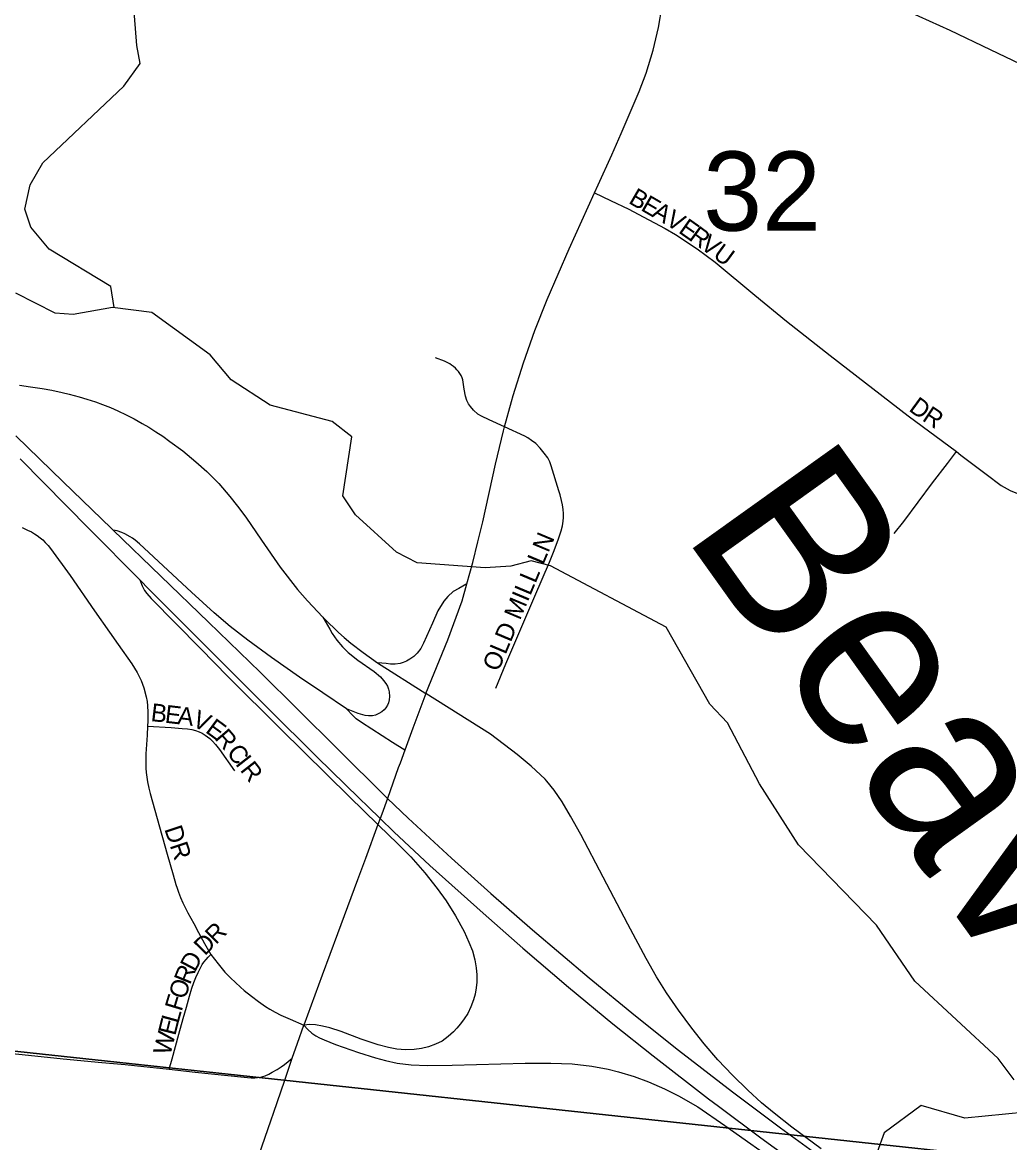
# Model space of a CAD drawing. Extents: x 1410790 to 1770854, y 448063 to 770588.
# Drawn here: x 1528759 to 1531514, y 629663 to 632789 of the extents above; entities that cross this region are included whole.
import ezdxf

# ---------------------------------------------------------------- set-up
doc = ezdxf.new("R2010")
doc.units = 0
for name, color, linetype in [('GM_X_City_Street', 7, 'Continuous'), ('GM_X_City_Street_Text', 7, 'Continuous'), ('GM_X_Interchange_Ramps', 7, 'Continuous'), ('GM_X_Minor_River', 7, 'Continuous'), ('GM_X_Minor_River_Text', 7, 'Continuous'), ('GM_X_Section', 7, 'Continuous'), ('GM_X_Section_Text', 7, 'Continuous'), ('GM_X_State_Route', 7, 'Continuous'), ('GM_X_US_Route', 7, 'Continuous')]:
    doc.layers.add(name, color=color, linetype=linetype)

msp = doc.modelspace()

# ---------------------------------------------------------------- linework, layer by layer
at = {"layer": 'GM_X_City_Street'}
for points in [[(1530403.6, 632419.2), (1530430.4, 632479), (1530480.5, 632595.8), (1530500, 632647), (1530519.3, 632711.6), (1530534.4, 632774.2), (1530544.7, 632834.2), (1530551.2, 632894.8), (1530552.7, 632933.5)], [(1531180.8, 632842.2), (1531232.1, 632818.7), (1531347, 632766.8), (1531459.7, 632712.7), (1531543.8, 632673.1)], [(1530355.8, 632313), (1530366.1, 632335.7), (1530403.6, 632419.2)], [(1530124.1, 631731.1), (1530128.5, 631747.3), (1530157.3, 631838.7), (1530189.1, 631929.1), (1530223.3, 632015), (1530284.7, 632156.7), (1530355.8, 632313)], [(1530355.8, 632313), (1530400.5, 632291.7), (1530451.1, 632267.7), (1530477.4, 632254), (1530553.2, 632213.3), (1530581.5, 632196.9), (1530642, 632156.9), (1530692.1, 632119.5), (1530803.5, 632027.6), (1530892, 631954.5), (1531013.3, 631859.6), (1531231.3, 631691.1), (1531365.6, 631590.9)], [(1530104.6, 631660), (1530061.7, 631679.6), (1530039.9, 631689.6), (1530030, 631695.8), (1530017.6, 631706.5), (1530009.2, 631716.4), (1530004, 631724.7), (1529999.6, 631733.5), (1529995.6, 631746), (1529992.2, 631765.4), (1529989.2, 631784.8), (1529987.9, 631791.2), (1529986, 631796.7), (1529983.2, 631802.9), (1529979.7, 631809.1), (1529975.7, 631814.7), (1529971.8, 631819.5), (1529967.6, 631824.1), (1529962.3, 631828.6), (1529956.9, 631832.6), (1529951.5, 631836), (1529944.8, 631839.6), (1529936.8, 631843.1), (1529911.7, 631852.2)], [(1530104.6, 631660), (1530124.1, 631731.1)], [(1529999.4, 631221.8), (1530016.2, 631281.3), (1530030, 631338.7), (1530043.7, 631395.4), (1530079, 631555.5), (1530101.4, 631648.5), (1530104.6, 631660)], [(1530268.5, 631396.8), (1530268.5, 631396.9), (1530269.1, 631407.3), (1530269.1, 631418.3), (1530268.2, 631429.7), (1530266.3, 631442.1), (1530263.8, 631454.4), (1530259.8, 631469.9), (1530256.5, 631481.9), (1530235, 631551.6), (1530230.8, 631562.6), (1530225.1, 631573.3), (1530215.3, 631586.6), (1530204, 631600.5), (1530191.9, 631613.2), (1530179.9, 631622.1), (1530169.2, 631629.2), (1530161.1, 631633.8), (1530104.6, 631660)], [(1531192.5, 631362.4), (1531218.7, 631396), (1531299, 631503.4), (1531340.5, 631557.9), (1531365.6, 631590.9)], [(1531365.6, 631590.9), (1531378.6, 631581.2), (1531449.2, 631527.6), (1531491.1, 631496.8), (1531516.1, 631482.3), (1531536.5, 631474), (1531558.1, 631469.9), (1531578.2, 631469.4), (1531596.2, 631470.9), (1531612.8, 631474.9), (1531627.1, 631480.6), (1531637.7, 631486.2), (1531650, 631493.4), (1531653.5, 631495.7)], [(1530080.2, 630930.5), (1530107.8, 630998.5), (1530188.8, 631187.2), (1530229.7, 631282.6), (1530243.3, 631315.2), (1530255, 631347.1), (1530262.4, 631369.7), (1530266.3, 631384), (1530268.5, 631396.8)], [(1528758, 631378.9), (1528773.4, 631372), (1528783.8, 631366.7), (1528793.1, 631361.4), (1528800.3, 631356.8), (1528808.7, 631350.4), (1528815.5, 631344.5), (1528822.7, 631337.6), (1528830.4, 631329.2), (1528837.6, 631320.6), (1528892.5, 631245.6), (1528960, 631147), (1529002.1, 631087.4), (1529026.5, 631052.4), (1529064.5, 630999.1), (1529079.5, 630974.9), (1529090.5, 630952.1), (1529098.1, 630931.4), (1529104.6, 630906.9), (1529106.9, 630893.9), (1529108.5, 630881.9), (1529109.3, 630863.5), (1529109.2, 630850.6), (1529108.7, 630838.6), (1529108.2, 630824.9)], [(1529885, 630915.6), (1529946.4, 631066.1), (1529986.1, 631174.7), (1529999.4, 631221.8)], [(1529108.2, 630824.9), (1529106.8, 630799.6), (1529103.8, 630747.4), (1529103.4, 630733), (1529103.2, 630719.4), (1529103.6, 630708), (1529104.5, 630695.7), (1529106.2, 630682.4), (1529108.3, 630669), (1529111.6, 630652.2), (1529115.6, 630636.5), (1529134.9, 630566.7), (1529163.1, 630467.5), (1529179.6, 630409.5), (1529187.2, 630382.5), (1529190.4, 630372.6), (1529194.5, 630361.5), (1529200.6, 630346.5), (1529207, 630331.7), (1529214.4, 630316.8), (1529221, 630303.6), (1529236.9, 630273.9), (1529250.6, 630249.3), (1529267.4, 630218.6), (1529285.2, 630187.3)], [(1529108.2, 630824.9), (1529174.2, 630820.7), (1529204.8, 630818.6), (1529219.7, 630817.6), (1529232.2, 630815.8), (1529241.9, 630812.7), (1529252.3, 630808.6), (1529260.6, 630804.8), (1529268.9, 630799.6), (1529275.1, 630795.4), (1529282.4, 630789.9), (1529289.3, 630782.6), (1529297.6, 630773.6), (1529308.7, 630759.4), (1529350.9, 630700.2)], [(1529168.8, 629867.7), (1529176.6, 629896), (1529195.7, 629965), (1529207.8, 630009.3), (1529216.5, 630040.5), (1529225.2, 630071.7), (1529231.7, 630093.6), (1529237.2, 630109.9), (1529242.8, 630123.6), (1529249.3, 630137.4), (1529254.8, 630148.4), (1529261, 630159.5), (1529265.6, 630166.1), (1529271.5, 630173.6), (1529277.7, 630180.1), (1529285.2, 630187.3)], [(1529285.2, 630187.3), (1529305.1, 630161.9), (1529324.2, 630138.4), (1529339.3, 630122.5), (1529353.5, 630109), (1529367.3, 630096.6), (1529378.3, 630087.2), (1529398.7, 630070.9), (1529418.1, 630056.4), (1529437.1, 630042.8), (1529449.9, 630035), (1529464.8, 630026.3), (1529480, 630018.5), (1529492.9, 630012.6), (1529506.2, 630007), (1529544.3, 629990.7)], [(1529512, 629898.1), (1529526.5, 629940.5), (1529544.3, 629990.7)], [(1528177.9, 629959.7), (1528186.5, 629960.4), (1528201, 629961.3), (1528222.4, 629960.7), (1528243, 629959.8), (1528267.6, 629957.8), (1528308.9, 629954.4), (1528422.9, 629942), (1528468.6, 629937.1), (1528586, 629925.7), (1528758.5, 629908.5), (1528872.6, 629896.9), (1528980.3, 629886.4), (1529045.6, 629880.2), (1529097.8, 629875), (1529168.8, 629867.7)], [(1529168.8, 629867.7), (1529240.7, 629859.4), (1529377.4, 629845), (1529387.3, 629844), (1529397.1, 629843.6), (1529407.4, 629843.6), (1529415.3, 629844.1), (1529424, 629845.4), (1529430.4, 629846.9), (1529436.8, 629849), (1529446.3, 629853.4), (1529456.1, 629858.9), (1529469.5, 629866.9), (1529481.2, 629874.1), (1529490.4, 629880.7), (1529501.1, 629889.4), (1529512, 629898.1)], [(1529452.2, 629723.1), (1529460.5, 629747.4), (1529490, 629834.2), (1529512, 629898.1)], [(1529384.1, 629522.9), (1529428.4, 629653.6), (1529452.2, 629723.1)]]:
    msp.add_lwpolyline(points, dxfattribs=at)
at = {"layer": 'GM_X_Interchange_Ramps'}
for points in [[(1529826.1, 630757.8), (1529792.1, 630779.4), (1529705.1, 630834.8), (1529690.8, 630845.6), (1529680.7, 630854.7), (1529663.8, 630873.2), (1529597.6, 630917.7), (1529532.2, 630961.5), (1529454.2, 631016), (1529388.1, 631064.6), (1529339, 631103.2), (1529294, 631141.4), (1529230.7, 631198.7), (1529085.3, 631333.8), (1529073.9, 631343.6), (1529065.9, 631349.5), (1529059.7, 631353.3), (1529045, 631361.2), (1529036.4, 631364.9), (1529023.3, 631369.4), (1529011.9, 631372.1)], [(1529086.3, 631233), (1529093.3, 631216), (1529100.1, 631203.7), (1529106.2, 631195.2), (1529118.5, 631181.2), (1529255.8, 631041.3), (1529333.4, 630962.4), (1529480.1, 630816.6), (1529671.4, 630627.2), (1529751, 630549.9), (1529753.8, 630547.2), (1529805.9, 630497.1), (1529842.7, 630459.7), (1529882.1, 630415.7), (1529916.6, 630371.8), (1529941.2, 630336.9), (1529967.8, 630295.4), (1529992, 630252), (1530005.3, 630222.3), (1530014.7, 630197.7), (1530021.7, 630172.5), (1530025.8, 630150), (1530027.5, 630130.5), (1530027.1, 630110.7), (1530025.7, 630094.3), (1530022.8, 630077.1), (1530018.1, 630061.3), (1530010.4, 630041.2), (1530001.8, 630023.1), (1529991.8, 630007.8), (1529981.3, 629994.4), (1529971.4, 629982.4), (1529962.5, 629972.2), (1529947.3, 629958.5), (1529930.9, 629946.1), (1529912.2, 629937), (1529892.7, 629929.9), (1529872.5, 629925.1), (1529852, 629922.4), (1529828, 629921.8), (1529804.3, 629923.8), (1529780.8, 629927.8), (1529751.4, 629935.4), (1529704.3, 629951.7), (1529648.3, 629972.4), (1529617.2, 629982.7), (1529596.5, 629988), (1529576.7, 629991.5), (1529560.7, 629992.2), (1529544.3, 629990.7)], [(1529999.4, 631221.8), (1529976.7, 631208.8), (1529961.4, 631200.1), (1529946.2, 631187), (1529934.7, 631173.4), (1529918.8, 631146.2), (1529903.6, 631112.1), (1529878.2, 631056.1), (1529870.5, 631041.6), (1529860.8, 631028.3), (1529851.3, 631019), (1529840.5, 631011.4), (1529830.5, 631006.2), (1529821.3, 631002.3), (1529812.8, 630999.8), (1529799.5, 630997.7), (1529786.4, 630998), (1529774.1, 630999.3), (1529750, 631001.7)], [(1529597.3, 631129.3), (1529616.7, 631095.3), (1529623.7, 631083), (1529636.7, 631064.8), (1529651.9, 631046.6), (1529668.4, 631030.1), (1529695.3, 631009.3), (1529741, 630977.2), (1529758.5, 630962.2), (1529767.2, 630952.3), (1529773.7, 630943.8), (1529777.7, 630936.4), (1529780.7, 630928.4), (1529782.4, 630920.2), (1529783.5, 630907.1), (1529782.7, 630898.7), (1529780.4, 630890.3), (1529777.7, 630883), (1529773.7, 630876.3), (1529768.7, 630870.3), (1529762, 630865), (1529753.7, 630859.7), (1529744.6, 630855.9), (1529735.6, 630853.6), (1529725.1, 630853.4), (1529715.3, 630854.8), (1529695.9, 630860.5), (1529663.8, 630873.2)], [(1530988, 629645.3), (1530906.3, 629705.8), (1530857.2, 629744.4), (1530822.1, 629774), (1530783.2, 629809.2), (1530740.9, 629850.5), (1530700.3, 629893.4), (1530661.6, 629938.1), (1530626.9, 629981.8), (1530590, 630032.1), (1530556.9, 630081), (1530529, 630125.5), (1530499.6, 630176.8), (1530448.4, 630272.3), (1530379.6, 630403), (1530317.3, 630522.2), (1530288.8, 630574), (1530265, 630613.3), (1530242.8, 630645.8), (1530222.5, 630671.5), (1530218.2, 630676.5), (1530179.3, 630713.5), (1530139.4, 630745.8), (1530065.2, 630802), (1529885, 630915.6)]]:
    msp.add_lwpolyline(points, dxfattribs=at)
at = {"layer": 'GM_X_Minor_River'}
for points in [[(1529015, 631992.9), (1529005.7, 632051.7), (1528833.5, 632155.8), (1528782.6, 632217.1), (1528765.5, 632267.6), (1528780.8, 632335.4), (1528816, 632396.8), (1529042.4, 632610.4), (1529087.7, 632673.6), (1529078.6, 632723.9), (1529060.9, 632948.9)], [(1531527.3, 629838.3), (1531482.4, 629897.4), (1531250.1, 630113.1), (1531143, 630269.9), (1530924.9, 630493.3), (1530816, 630664.1), (1530727.1, 630834.5), (1530678, 630885.8), (1530555.9, 631101), (1530232.7, 631272.6), (1530178.9, 631285.8), (1530122.5, 631271), (1530050.3, 631266.6), (1529860.3, 631280.8), (1529802.8, 631310.2), (1529688.6, 631414.9), (1529653.6, 631467.9), (1529678.7, 631631.8), (1529623.5, 631675.1), (1529450.1, 631721), (1529341.3, 631791.6), (1529282.5, 631861.1), (1529120.5, 631979), (1529010.6, 631993.4), (1528900.1, 631973.8), (1528850.1, 631976.9), (1528741, 632033.5)], [(1531559.7, 629747.5), (1531389.1, 629731), (1531267.6, 629765.8), (1531164, 629689.9), (1531144.9, 629636.1)]]:
    msp.add_lwpolyline(points, dxfattribs=at)
at = {"layer": 'GM_X_Section'}
for points in [[(1528392.9, 635323.7), (1533718.1, 634783.3), (1533261.2, 629430.7), (1527942.6, 630003)], [(1533261.2, 629430.7), (1532828.2, 624183.7), (1528025, 624614.9), (1527484, 624666.3), (1527942.6, 630003)]]:
    msp.add_lwpolyline(points, close=True, dxfattribs=at)
at = {"layer": 'GM_X_State_Route'}
for points in [[(1528750.6, 631776.2), (1528781.6, 631772), (1528813.7, 631766.7), (1528841, 631762), (1528869.7, 631755.9), (1528889.7, 631751.1), (1528917, 631743.7), (1528938.7, 631737.3), (1528962.6, 631729.4), (1528982.1, 631722.5), (1529004.3, 631713.8), (1529025.1, 631704.7), (1529048.5, 631693.8), (1529071.1, 631682.1), (1529093.2, 631669.5), (1529111.9, 631658.7), (1529131.4, 631646.5), (1529150.5, 631633.9), (1529170.5, 631619.6), (1529206.5, 631592.7), (1529242.5, 631562.8), (1529273.4, 631535), (1529306.8, 631502), (1529338, 631466), (1529359.3, 631439.1), (1529382.7, 631407.8), (1529426.3, 631343.6), (1529478.2, 631268.9), (1529526.4, 631206.4), (1529555, 631174.3), (1529597.3, 631129.3), (1529601.9, 631124.4), (1529641, 631086.2), (1529657.4, 631071.9), (1529675.7, 631056.7), (1529710.4, 631030.2), (1529750, 631001.7), (1529885, 630915.6)], [(1529885, 630915.6), (1529848.5, 630818.9), (1529826.1, 630757.8), (1529812.9, 630721.5), (1529808.1, 630708.2)], [(1529808.1, 630708.2), (1529777.6, 630623.3), (1529761.7, 630579.3), (1529757.2, 630566.9), (1529751, 630549.9), (1529716.8, 630455.7), (1529694.6, 630396.1)], [(1529694.6, 630396.1), (1529638.6, 630245), (1529595.9, 630129.7), (1529544.3, 629990.7)], [(1529544.3, 629990.7), (1529555.3, 629978.1), (1529566.4, 629968.5), (1529578.2, 629960.5), (1529588.1, 629955.2), (1529601.1, 629949.4), (1529633, 629936.7), (1529697.3, 629914.2), (1529744.1, 629899), (1529772.6, 629891.4), (1529804.7, 629884.5), (1529843.7, 629879.8), (1529889.6, 629877.9), (1529958.6, 629878.8), (1530162, 629884.2), (1530234.2, 629884.6), (1530293.2, 629882.2), (1530348.6, 629875.9), (1530393.8, 629867.2), (1530422.4, 629860.3), (1530466.4, 629847), (1530506.4, 629832.2), (1530551.5, 629812.6), (1530589.7, 629793.6), (1530643.7, 629762.3), (1530719.7, 629710.8), (1530880.4, 629596.8)]]:
    msp.add_lwpolyline(points, dxfattribs=at)
at = {"layer": 'GM_X_US_Route'}
for points in [[(1528740.9, 631635.1), (1528872.5, 631506.9), (1529006.9, 631376.9), (1529011.9, 631372.1), (1529278.7, 631115.1), (1529422.1, 630975.6), (1529636.4, 630763), (1529776.3, 630624.5), (1529777.6, 630623.3), (1529835.7, 630567.7), (1529956.2, 630456.3), (1530066.1, 630357.6), (1530182.7, 630256.5), (1530340.5, 630122.9), (1530469.8, 630016.6), (1530590.5, 629920.6), (1530741.2, 629804.3), (1530875.1, 629703.7), (1530997.3, 629615)], [(1528752.2, 631570.8), (1528946.4, 631374.6), (1529086.3, 631233)], [(1529086.3, 631233), (1529112.4, 631206.6), (1529444.3, 630875.1), (1529581.6, 630738.6), (1529698.5, 630623.6), (1529723.5, 630599.5)], [(1529723.5, 630599.5), (1529757.2, 630566.9), (1529795.2, 630530.2), (1529896.1, 630436.4), (1530044.7, 630302.5), (1530155.5, 630205.1), (1530282.9, 630096.7), (1530406.8, 629994.3), (1530519.6, 629904.5), (1530674.2, 629785.1)], [(1530674.2, 629785.1), (1530701.4, 629764.2), (1530819.7, 629676), (1530979, 629560.5), (1531123.9, 629458.7), (1531264.8, 629362.5), (1531379.8, 629286.8), (1531507.1, 629206)]]:
    msp.add_lwpolyline(points, dxfattribs=at)

# ---------------------------------------------------------------- texts
at = {"layer": 'GM_X_City_Street_Text'}
for s, rotation, p in [('B', 329.7943, (1530448.2, 632285.7)), ('E', 329.8059, (1530482.4, 632265.8)), ('A', 329.7916, (1530512.8, 632248.1)), ('V', 328.6445, (1530550.6, 632226.1)), ('E', 324.8625, (1530587.5, 632203.7)), ('R', 323.9316, (1530616.1, 632183.5)), ('V', 323.8842, (1530648.1, 632160.2)), ('U', 323.8601, (1530683.6, 632134.3)), ('D', 323.836, (1531230.5, 631706.5)), ('R', 326.2275, (1531267.8, 631679.2)), ('OLD MILL LN', 67.2295, (1530087.2, 630974.5)), ('B', 353.3313, (1529115.6, 630839.3)), ('E', 353.3189, (1529155, 630834.7)), ('A', 353.0986, (1529189.9, 630830.6)), ('V', 335.0188, (1529229.6, 630826.5)), ('E', 323.589, (1529267.2, 630809.2)), ('R', 310.5302, (1529293.3, 630790.4)), ('C', 308.0017, (1529326.9, 630750.4)), ('I', 308.0213, (1529351.3, 630719.2)), ('R', 308.0017, (1529364.8, 630701.9)), ('DR', 288.435, (1529154.4, 630538.1)), ('R', 44.9914, (1529298.9, 630213.5)), ('D', 45.564, (1529268.2, 630182.1)), ('D', 62.2328, (1529240.8, 630136.7)), ('R', 67.892, (1529226.5, 630101.2)), ('O', 72.0904, (1529213.3, 630060.3)), ('F', 73.2196, (1529203.2, 630026.8)), ('E', 75.8975, (1529185.4, 629959.3)), ('L', 74.6119, (1529193.9, 629993.2)), ('W', 75.9311, (1529171.5, 629903.8))]:
    msp.add_text(s, height=50, rotation=rotation, dxfattribs=at).set_placement(p)
at = {"layer": 'GM_X_Minor_River_Text'}
msp.add_text('Beaver', height=499.97, rotation=305.5771, dxfattribs=at).set_placement((1530598.2, 631366.1))
at = {"layer": 'GM_X_Section_Text'}
msp.add_text('32', height=221, rotation=0, dxfattribs=at).set_placement((1530659.1, 632207.5))

doc.saveas('drawing.dxf')
